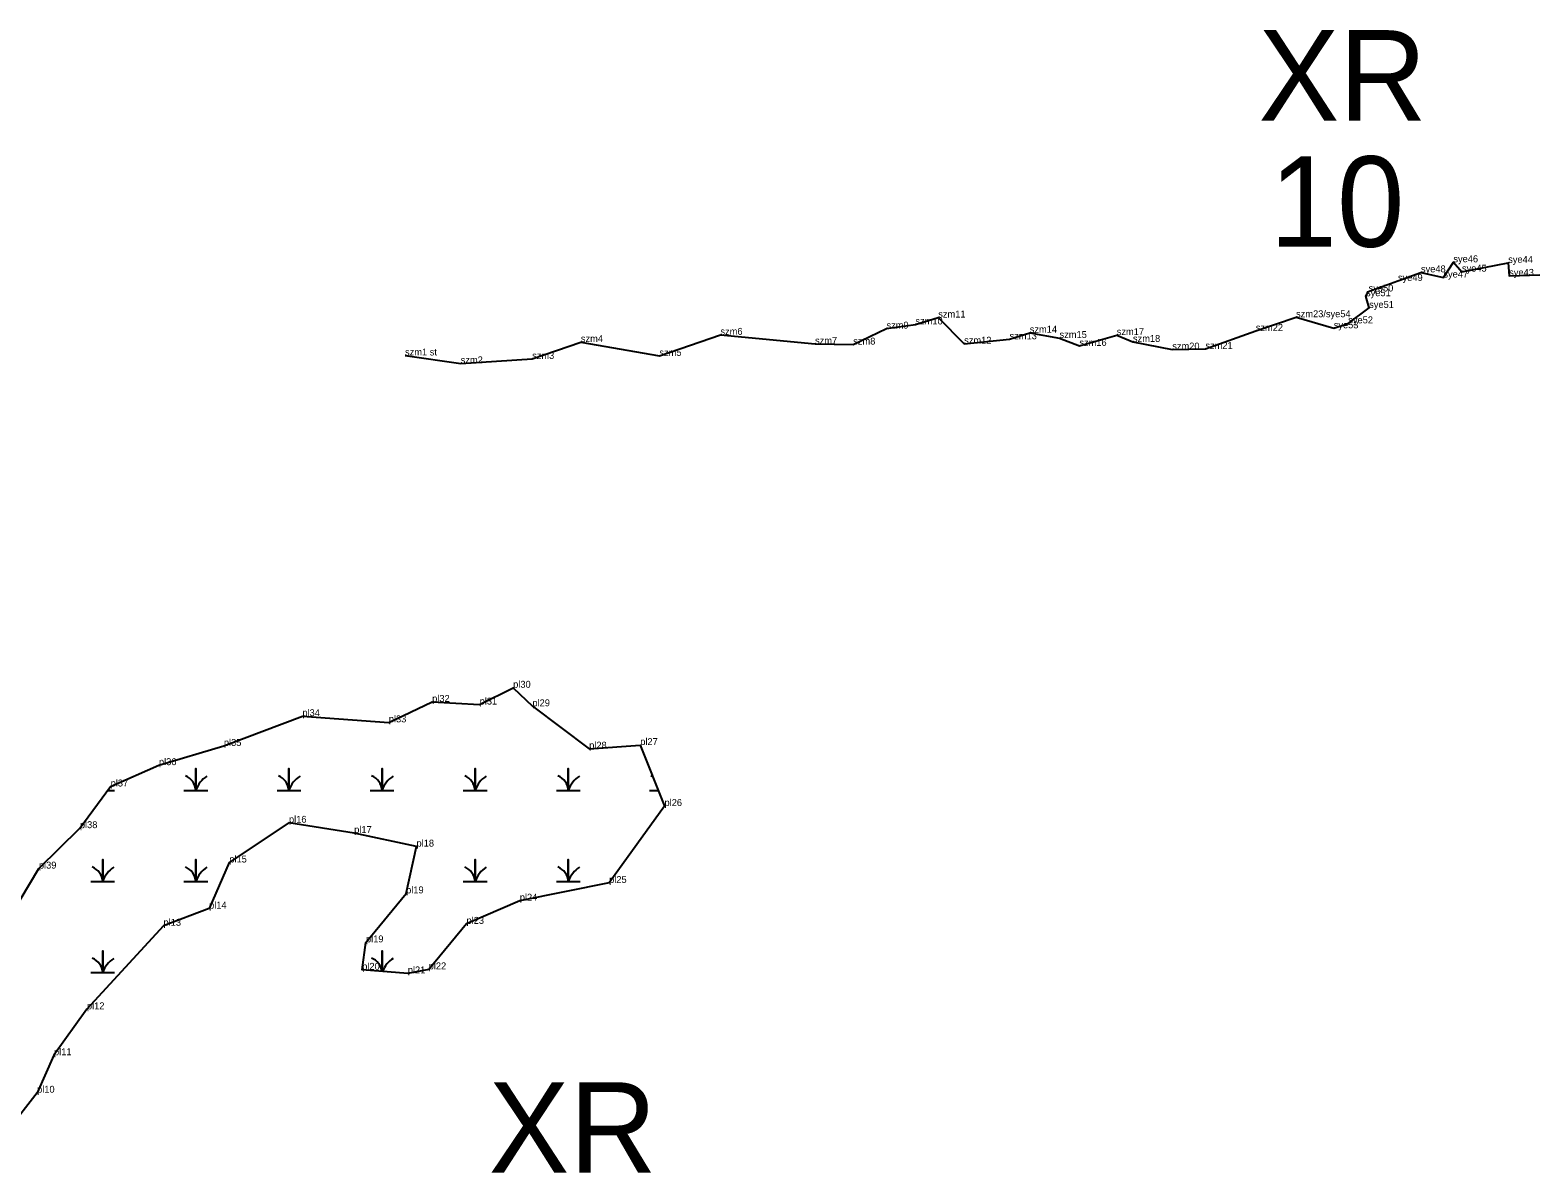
# Model space of a CAD drawing. Extents: x 2072529 to 2268796, y 436423 to 470397.
# Drawn here: x 2234274 to 2235363, y 438101 to 438927 of the extents above; entities that cross this region are included whole.
import ezdxf

# ---------------------------------------------------------------- set-up
doc = ezdxf.new("R2010")
doc.units = 0
for name, color, linetype in [('Default', 7, 'Continuous'), ('Exist Environmental Wetland Boundary', 7, 'Continuous'), ('Exist Environmental Wetland Boundary Cogo Comment', 7, 'Continuous'), ('Exist Environmental Wetland Boundary Cogo Point CELL', 7, 'Continuous'), ('Exist Hydro Jurisdictional Stream or Body of Water NEU Mitigable', 7, 'Continuous'), ('Exist Hydro Jurisdictional Stream or Body of Water NEU Mitigable Cogo Comment', 7, 'Continuous'), ('Exist Hydro Swamp or Marsh', 7, 'Continuous')]:
    doc.layers.add(name, color=color, linetype=linetype)

msp = doc.modelspace()

# ---------------------------------------------------------------- linework, layer by layer
at = {"layer": 'Exist Environmental Wetland Boundary'}
msp.add_lwpolyline([(2234253.6, 438275.9), (2234280.5, 438321.2), (2234310.1, 438350.4), (2234332.3, 438380.5), (2234367.2, 438395.9), (2234414.1, 438409.8), (2234470.8, 438431.3), (2234533.2, 438426.8), (2234564.5, 438441.6), (2234598.8, 438439.7), (2234623, 438451.8), (2234636.9, 438438.4), (2234677.9, 438407.8), (2234714.8, 438410.4), (2234732.3, 438366.4), (2234692.3, 438310.8), (2234627.8, 438298), (2234589.3, 438281.3), (2234562, 438248.4), (2234546.9, 438245.5), (2234514, 438248.1), (2234516.7, 438267.9), (2234545.7, 438303.3), (2234553.2, 438337.1), (2234508.2, 438346.9), (2234461.1, 438354.3), (2234418, 438325.6), (2234403.4, 438292.3), (2234370.5, 438279.9), (2234315.2, 438219.6), (2234291.4, 438186.4), (2234279.2, 438159.3), (2234258.2, 438132.3)], dxfattribs=at)
at = {"layer": 'Exist Environmental Wetland Boundary Cogo Point CELL'}
for p, q in [((2235302, 438759.1), (2235302, 438759.1)), ((2235341.6, 438758.7), (2235341.6, 438758.7)), ((2235262, 438745.6), (2235262, 438745.6)), ((2235278.6, 438751.8), (2235278.6, 438751.8)), ((2235294.8, 438748.1), (2235294.8, 438748.1)), ((2235308.2, 438752.3), (2235308.2, 438752.3)), ((2235342.3, 438749.3), (2235342.3, 438749.3)), ((2235238.9, 438734.6), (2235238.9, 438734.6)), ((2235240.8, 438738), (2235240.8, 438738)), ((2235241.2, 438726.1), (2235241.2, 438726.1)), ((2234913.5, 438714.2), (2234913.5, 438714.2)), ((2234930, 438719.2), (2234930, 438719.2)), ((2235188.4, 438719.4), (2235188.4, 438719.4)), ((2235226.1, 438715), (2235226.1, 438715)), ((2234671.9, 438701.5), (2234671.9, 438701.5)), ((2234772.7, 438706.7), (2234772.7, 438706.7)), ((2234892.6, 438711.2), (2234892.6, 438711.2)), ((2234981.5, 438703.5), (2234981.5, 438703.5)), ((2234996.1, 438708.2), (2234996.1, 438708.2)), ((2235017.6, 438704.4), (2235017.6, 438704.4)), ((2235058.9, 438706.5), (2235058.9, 438706.5)), ((2235070.6, 438701.6), (2235070.6, 438701.6)), ((2235159.3, 438709.5), (2235159.3, 438709.5)), ((2235215.6, 438711.4), (2235215.6, 438711.4)), ((2234544.9, 438691.8), (2234544.9, 438691.8)), ((2234728.6, 438691.5), (2234728.6, 438691.5)), ((2234841, 438700.1), (2234841, 438700.1)), ((2234868.6, 438699.7), (2234868.6, 438699.7)), ((2234948.7, 438700.3), (2234948.7, 438700.3)), ((2235031.9, 438698.7), (2235031.9, 438698.7)), ((2235099, 438696.1), (2235099, 438696.1)), ((2235122.9, 438696.5), (2235122.9, 438696.5)), ((2234585.1, 438686.1), (2234585.1, 438686.1)), ((2234636.7, 438689.3), (2234636.7, 438689.3)), ((2234623, 438451.8), (2234623, 438451.8)), ((2234564.5, 438441.6), (2234564.5, 438441.6)), ((2234470.8, 438431.3), (2234470.8, 438431.3)), ((2234598.8, 438439.7), (2234598.8, 438439.7)), ((2234636.9, 438438.4), (2234636.9, 438438.4)), ((2234533.2, 438426.8), (2234533.2, 438426.8)), ((2234414.1, 438409.8), (2234414.1, 438409.8)), ((2234677.9, 438407.8), (2234677.9, 438407.8)), ((2234714.8, 438410.4), (2234714.8, 438410.4)), ((2234367.2, 438395.9), (2234367.2, 438395.9)), ((2234332.3, 438380.5), (2234332.3, 438380.5)), ((2234732.3, 438366.4), (2234732.3, 438366.4)), ((2234461.1, 438354.3), (2234461.1, 438354.3)), ((2234310.1, 438350.4), (2234310.1, 438350.4)), ((2234508.2, 438346.9), (2234508.2, 438346.9)), ((2234553.2, 438337.1), (2234553.2, 438337.1)), ((2234280.5, 438321.2), (2234280.5, 438321.2)), ((2234418, 438325.6), (2234418, 438325.6)), ((2234692.3, 438310.8), (2234692.3, 438310.8)), ((2234545.7, 438303.3), (2234545.7, 438303.3)), ((2234403.4, 438292.3), (2234403.4, 438292.3)), ((2234627.8, 438298), (2234627.8, 438298)), ((2234370.5, 438279.9), (2234370.5, 438279.9)), ((2234589.3, 438281.3), (2234589.3, 438281.3)), ((2234516.7, 438267.9), (2234516.7, 438267.9)), ((2234514, 438248.1), (2234514, 438248.1)), ((2234546.9, 438245.5), (2234546.9, 438245.5)), ((2234562, 438248.4), (2234562, 438248.4)), ((2234315.2, 438219.6), (2234315.2, 438219.6)), ((2234291.4, 438186.4), (2234291.4, 438186.4)), ((2234279.2, 438159.3), (2234279.2, 438159.3))]:
    msp.add_line(p, q, dxfattribs=at)
at = {"layer": 'Exist Hydro Jurisdictional Stream or Body of Water NEU Mitigable'}
msp.add_lwpolyline([(2234544.9, 438691.8), (2234585.1, 438686.1), (2234636.7, 438689.3), (2234671.9, 438701.5), (2234728.6, 438691.5), (2234772.7, 438706.7), (2234841, 438700.1), (2234868.6, 438699.7), (2234892.6, 438711.2), (2234913.5, 438714.2), (2234930, 438719.2), (2234948.7, 438700.3), (2234981.5, 438703.5), (2234996.1, 438708.2), (2235017.6, 438704.4), (2235031.9, 438698.7), (2235058.9, 438706.5), (2235070.6, 438701.6), (2235099, 438696.1), (2235122.9, 438696.5), (2235159.3, 438709.5), (2235188.4, 438719.4), (2235215.6, 438711.4), (2235226.1, 438715), (2235241.2, 438726.1), (2235238.9, 438734.6), (2235240.8, 438738), (2235262, 438745.6), (2235278.6, 438751.8), (2235294.8, 438748.1), (2235302, 438759.1), (2235308.2, 438752.3), (2235341.6, 438758.7), (2235342.3, 438749.3), (2235364.4, 438750)], dxfattribs=at)
at = {"layer": 'Exist Hydro Swamp or Marsh'}
for points in [[(2234385.2, 438377.7), (2234393.8, 438377.7), (2234393.8, 438393.5), (2234393.8, 438377.7), (2234402.4, 438377.7)], [(2234452.5, 438377.7), (2234461.1, 438377.7), (2234461.1, 438393.5), (2234461.1, 438377.7), (2234469.7, 438377.7)], [(2234519.7, 438377.7), (2234528.3, 438377.7), (2234528.3, 438393.5), (2234528.3, 438377.7), (2234536.9, 438377.7)], [(2234587, 438377.7), (2234595.6, 438377.7), (2234595.6, 438393.5), (2234595.6, 438377.7), (2234604.2, 438377.7)], [(2234654.2, 438377.7), (2234662.8, 438377.7), (2234662.8, 438393.5), (2234662.8, 438377.7), (2234671.4, 438377.7)], [(2234330.3, 438377.7), (2234335.2, 438377.7)], [(2234721.5, 438377.7), (2234727.8, 438377.7)], [(2234318, 438311.9), (2234326.6, 438311.9), (2234326.6, 438327.7), (2234326.6, 438311.9), (2234335.2, 438311.9)], [(2234385.2, 438311.9), (2234393.8, 438311.9), (2234393.8, 438327.7), (2234393.8, 438311.9), (2234402.4, 438311.9)], [(2234587, 438311.9), (2234595.6, 438311.9), (2234595.6, 438327.7), (2234595.6, 438311.9), (2234604.2, 438311.9)], [(2234654.2, 438311.9), (2234662.8, 438311.9), (2234662.8, 438327.7), (2234662.8, 438311.9), (2234671.4, 438311.9)], [(2234318, 438246.1), (2234326.6, 438246.1), (2234326.6, 438261.9), (2234326.6, 438246.1), (2234335.2, 438246.1)], [(2234528.3, 438247), (2234528.3, 438261.9), (2234528.3, 438247)]]:
    msp.add_lwpolyline(points, dxfattribs=at)
for centre, radius, start, end in [((2234381.6, 438376.8), 12.3, 4.1403, 67.535), ((2234412.1, 438371.7), 19.2, 122.1274, 161.6222), ((2234448.8, 438376.8), 12.3, 4.1403, 67.535), ((2234479.3, 438371.7), 19.2, 122.1274, 161.6222), ((2234516.1, 438376.8), 12.3, 4.1403, 67.535), ((2234546.6, 438371.7), 19.2, 122.1274, 161.6222), ((2234583.3, 438376.8), 12.3, 4.1403, 67.535), ((2234613.8, 438371.7), 19.2, 122.1274, 161.6222), ((2234650.6, 438376.8), 12.3, 4.1403, 67.535), ((2234681.1, 438371.7), 19.2, 122.1274, 161.6222), ((2234717.8, 438376.8), 12.3, 60.3003, 67.535), ((2234314.3, 438311), 12.3, 4.1403, 67.535), ((2234344.8, 438305.9), 19.2, 122.1274, 161.6222), ((2234381.6, 438311), 12.3, 4.1403, 67.535), ((2234412.1, 438305.9), 19.2, 122.1274, 161.6222), ((2234583.3, 438311), 12.3, 4.1403, 67.535), ((2234613.8, 438305.9), 19.2, 122.1274, 161.6222), ((2234650.6, 438311), 12.3, 4.1403, 67.535), ((2234681.1, 438305.9), 19.2, 122.1274, 161.6222), ((2234314.3, 438245.2), 12.3, 4.1403, 67.535), ((2234344.8, 438240.1), 19.2, 122.1274, 161.6222), ((2234516.1, 438245.2), 12.3, 8.1591, 67.535), ((2234546.6, 438240.1), 19.2, 122.1274, 159.0068)]:
    msp.add_arc(centre, radius, start, end, dxfattribs=at)

# ---------------------------------------------------------------- texts
at = {"layer": 'Default'}
for s, p in [('XR', (2235161.3, 438861.4)), ('10', (2235169.4, 438770.3)), ('XR', (2234605.3, 438101.5))]:
    msp.add_text(s, height=65.34, dxfattribs=at).set_placement(p)
at = {"layer": 'Exist Environmental Wetland Boundary Cogo Comment'}
for s, p in [('pl30', (2234623, 438451.8)), ('pl32', (2234564.5, 438441.6)), ('pl31', (2234598.8, 438439.7)), ('pl29', (2234636.9, 438438.4)), ('pl34', (2234470.8, 438431.3)), ('pl33', (2234533.2, 438426.8)), ('pl35', (2234414.1, 438409.8)), ('pl28', (2234677.9, 438407.8)), ('pl27', (2234714.8, 438410.4)), ('pl36', (2234367.2, 438395.9)), ('pl37', (2234332.3, 438380.5)), ('pl26', (2234732.3, 438366.4)), ('pl38', (2234310.1, 438350.4)), ('pl16', (2234461.1, 438354.3)), ('pl17', (2234508.2, 438346.9)), ('pl18', (2234553.2, 438337.1)), ('pl39', (2234280.5, 438321.2)), ('pl15', (2234418, 438325.6)), ('pl25', (2234692.3, 438310.8)), ('pl19', (2234545.7, 438303.3)), ('pl24', (2234627.8, 438298)), ('pl14', (2234403.4, 438292.3)), ('pl13', (2234370.5, 438279.9)), ('pl23', (2234589.3, 438281.3)), ('pl19', (2234516.7, 438267.9)), ('pl20', (2234514, 438248.1)), ('pl21', (2234546.9, 438245.5)), ('pl22', (2234562, 438248.4)), ('pl12', (2234315.2, 438219.6)), ('pl11', (2234291.4, 438186.4)), ('pl10', (2234279.2, 438159.3))]:
    msp.add_text(s, height=5, dxfattribs=at).set_placement(p)
at = {"layer": 'Exist Hydro Jurisdictional Stream or Body of Water NEU Mitigable Cogo Comment'}
for s, p in [('sye48', (2235278.6, 438751.8)), ('sye46', (2235302, 438759.1)), ('sye45', (2235308.2, 438752.3)), ('sye44', (2235341.6, 438758.7)), ('sye49', (2235262, 438745.6)), ('sye47', (2235294.8, 438748.1)), ('sye43', (2235342.3, 438749.3)), ('sye51', (2235238.9, 438734.6)), ('sye50', (2235240.8, 438738)), ('szm11', (2234930, 438719.2)), ('szm23/sye54', (2235188.4, 438719.4)), ('sye51', (2235241.2, 438726.1)), ('szm9', (2234892.6, 438711.2)), ('szm10', (2234913.5, 438714.2)), ('szm14', (2234996.1, 438708.2)), ('szm22', (2235159.3, 438709.5)), ('sye53', (2235215.6, 438711.4)), ('sye52', (2235226.1, 438715)), ('szm4', (2234671.9, 438701.5)), ('szm6', (2234772.7, 438706.7)), ('szm7', (2234841, 438700.1)), ('szm8', (2234868.6, 438699.7)), ('szm12', (2234948.7, 438700.3)), ('szm13', (2234981.5, 438703.5)), ('szm15', (2235017.6, 438704.4)), ('szm16', (2235031.9, 438698.7)), ('szm17', (2235058.9, 438706.5)), ('szm18', (2235070.6, 438701.6)), ('szm20', (2235099, 438696.1)), ('szm21', (2235122.9, 438696.5)), ('szm1 st', (2234544.9, 438691.8)), ('szm2', (2234585.1, 438686.1)), ('szm3', (2234636.7, 438689.3)), ('szm5', (2234728.6, 438691.5))]:
    msp.add_text(s, height=5, dxfattribs=at).set_placement(p)

doc.saveas('drawing.dxf')
